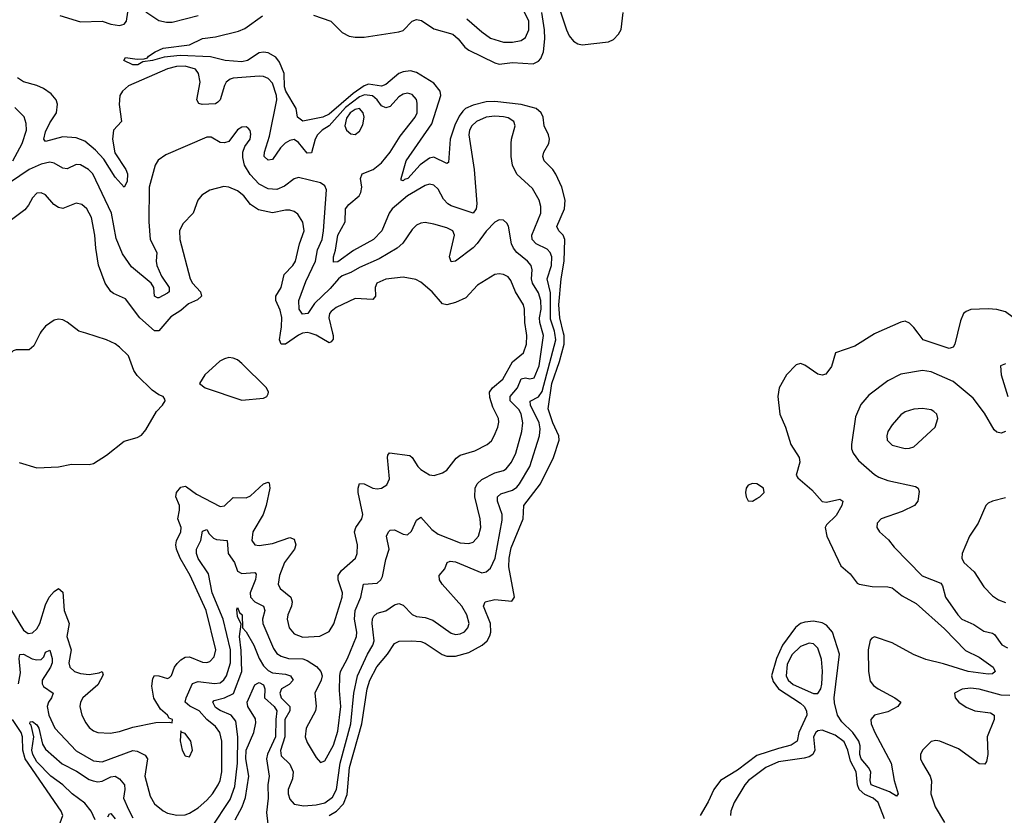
# Model space of a CAD drawing. Header units: inches. Extents: x 1694797 to 1849917, y 907313 to 1017959.
# Tile 816 of 834: x 1837232 to 1841745, y 997791 to 1001437. Entities that reach past the tile are written whole.
import ezdxf

# ---------------------------------------------------------------- set-up
doc = ezdxf.new("R2010")
doc.units = ezdxf.units.IN
doc.header["$MEASUREMENT"] = 0
for name, color, linetype in [('B8030', 7, 'Continuous'), ('B8040', 7, 'Continuous'), ('B8939', 7, 'Continuous'), ('B8949', 7, 'Continuous')]:
    doc.layers.add(name, color=color, linetype=linetype)

msp = doc.modelspace()

# ---------------------------------------------------------------- linework, layer by layer
at = {"layer": 'B8030', "color": 5}
for points, elevation in [([(1837416, 1001456), (1837510, 1001426.8), (1837610, 1001430.1), (1837650, 1001417), (1837690, 1001410.2), (1837710, 1001416.1), (1837721.2, 1001430), (1837728.2, 1001471.8)], 540), ([(1837810, 1001472.3), (1837870, 1001432.6), (1837905, 1001425), (1837930, 1001425.9), (1838050, 1001456.8)], 540), ([(1838578.4, 1001458.4), (1838658, 1001430), (1838710, 1001378.8), (1838741.8, 1001361.8), (1838770, 1001356.6), (1838810, 1001357.6), (1838970, 1001380.6), (1838990, 1001387.8), (1839029.9, 1001430.1), (1839050, 1001438.6), (1839072.8, 1001432.8), (1839130, 1001395.7), (1839217.2, 1001370), (1839241.3, 1001350), (1839271.7, 1001311.7), (1839290, 1001298), (1839410, 1001238.7), (1839430, 1001232.8), (1839490, 1001240.6), (1839584.9, 1001235.1), (1839610, 1001246.7), (1839620.3, 1001259.7), (1839633.1, 1001290), (1839638.2, 1001350), (1839637.4, 1001390), (1839624.4, 1001470)], 520), ([(1839280.5, 1001440.5), (1839350, 1001380.6), (1839390, 1001352.7), (1839450, 1001334.5), (1839490, 1001334), (1839530, 1001341.3), (1839550, 1001354.9), (1839565.8, 1001390), (1839565.6, 1001430), (1839535.8, 1001490)], 540), ([(1839699, 1001510), (1839737.8, 1001390), (1839750, 1001363.5), (1839770, 1001338.1), (1839790, 1001326.1), (1839810, 1001322), (1839930, 1001335.8), (1839953.2, 1001346.8), (1839976.8, 1001370), (1839987.8, 1001392.2), (1839998.4, 1001470)], 520), ([(1839724.2, 1000000), (1839706.8, 1000070), (1839703.4, 1000130), (1839713.6, 1000250), (1839726.7, 1000330), (1839729.9, 1000429.9), (1839723.2, 1000450), (1839702.2, 1000470), (1839693.7, 1000490), (1839729.5, 1000570), (1839732.6, 1000610), (1839717.1, 1000670), (1839689.5, 1000729.5), (1839675.2, 1000750), (1839635.4, 1000790), (1839629.3, 1000809.3), (1839633.6, 1000830), (1839657, 1000870), (1839660.6, 1000890), (1839655.4, 1000910), (1839636.3, 1000950), (1839630.5, 1000990), (1839622.4, 1001010), (1839599.3, 1001030), (1839530, 1001047.8), (1839410, 1001061.8), (1839370, 1001059.9), (1839310, 1001045.1), (1839275.5, 1001030), (1839262.2, 1001017.8), (1839245.4, 1000994.6), (1839225.9, 1000954.1), (1839205.2, 1000890), (1839197.5, 1000782.5), (1839190, 1000777.7), (1839130, 1000806.8), (1839110, 1000802.7), (1839067.8, 1000772.2), (1839010.8, 1000710), (1838995, 1000705), (1838990, 1000698.3), (1838980.9, 1000700.9), (1838979.7, 1000710), (1839002.8, 1000790), (1839120.5, 1000959.5), (1839161.4, 1001090), (1839158.9, 1001110), (1839130, 1001146.5), (1839050, 1001195.3), (1839022.7, 1001202.7), (1838990, 1001198.8), (1838970, 1001189.9), (1838910, 1001139.9), (1838890, 1001132.8), (1838830, 1001141.6), (1838810, 1001134.3), (1838760.7, 1001099.3), (1838650, 1001003.7), (1838620.7, 1000990), (1838530, 1000972.5), (1838504.5, 1000990), (1838498.8, 1001030), (1838451.1, 1001110), (1838445.9, 1001130), (1838444.1, 1001190), (1838423, 1001243), (1838405.9, 1001265.9), (1838370, 1001284.5), (1838350, 1001288.1), (1838330, 1001284.9), (1838276.3, 1001250), (1838250, 1001243.2), (1838173.2, 1001250), (1838106.8, 1001266.8), (1837966.7, 1001273.3), (1837894.2, 1001265.8), (1837841, 1001250), (1837795.8, 1001244.2), (1837773.4, 1001230), (1837750, 1001229.4), (1837709.6, 1001250), (1837716.4, 1001263.6), (1837770, 1001255.5), (1837803, 1001257), (1837818, 1001262), (1837822, 1001270), (1837853, 1001290), (1837890, 1001307.2), (1838010, 1001322.3), (1838069.4, 1001350.6), (1838130, 1001358.1), (1838234.9, 1001385.1), (1838263.4, 1001396.6), (1838345, 1001455)], 520), ([(1839684.6, 1000000), (1839683.3, 1000010), (1839664.6, 1000064.6), (1839665.3, 1000185.3), (1839648.9, 1000250), (1839669.2, 1000310), (1839670.3, 1000350), (1839662.5, 1000370), (1839650, 1000385), (1839598.5, 1000410), (1839580.7, 1000430), (1839579.7, 1000450), (1839620.5, 1000550), (1839621.1, 1000581.1), (1839612.4, 1000610), (1839582.9, 1000662.9), (1839510, 1000729.8), (1839491.2, 1000770), (1839484.8, 1000810), (1839484.8, 1000870), (1839486, 1000890), (1839502, 1000950), (1839497.3, 1000970), (1839470, 1000987.3), (1839450, 1000992.4), (1839410, 1000995.3), (1839370, 1000990.3), (1839325.8, 1000970), (1839304.8, 1000950), (1839293.5, 1000930), (1839289.6, 1000909.6), (1839315.4, 1000750), (1839327.2, 1000592.8), (1839323.5, 1000570), (1839310, 1000549.8), (1839210, 1000584.1), (1839193.8, 1000593.8), (1839174.8, 1000614.8), (1839150, 1000659.8), (1839130, 1000679.4), (1839110, 1000682.8), (1839090, 1000677.7), (1839009.5, 1000630), (1838939.3, 1000570), (1838924.8, 1000550), (1838890.9, 1000470), (1838852.9, 1000430), (1838761.2, 1000378.8), (1838690, 1000327.4), (1838670, 1000326.4), (1838669.9, 1000349.9), (1838679.7, 1000380.3), (1838689.6, 1000450), (1838723.8, 1000510), (1838724.9, 1000570), (1838739.8, 1000590), (1838788.1, 1000630), (1838795.5, 1000644.5), (1838800.2, 1000670), (1838794.4, 1000710), (1838800.8, 1000730), (1838852.4, 1000750), (1838890, 1000781.1), (1838929.1, 1000830), (1838976.3, 1000903.7), (1839044.7, 1000990), (1839053, 1001010), (1839053.8, 1001053.8), (1839050, 1001071.5), (1839030, 1001094.6), (1839010, 1001099.8), (1838990, 1001095.9), (1838970, 1001083.5), (1838930, 1001039.8), (1838910, 1001032.7), (1838890, 1001042.4), (1838869.5, 1001070), (1838848.7, 1001088.7), (1838812.6, 1001092.6), (1838790, 1001083.4), (1838725.5, 1001034.5), (1838650, 1000950.8), (1838617.5, 1000930), (1838597.1, 1000910), (1838586.7, 1000890), (1838570, 1000827.6), (1838550, 1000825.5), (1838510, 1000874.1), (1838490, 1000887.9), (1838470, 1000883.8), (1838449.3, 1000870.7), (1838427.9, 1000850), (1838390, 1000795.8), (1838370, 1000792.7), (1838351.8, 1000810), (1838354, 1000830), (1838377.2, 1000902.8), (1838410.8, 1001069.2), (1838408.4, 1001090), (1838390, 1001145.8), (1838370, 1001166.8), (1838350, 1001176.1), (1838330, 1001178.5), (1838210.7, 1001169.3), (1838195.9, 1001164.1), (1838178.2, 1001150), (1838170, 1001135.4), (1838150.9, 1001070), (1838140.4, 1001059.5), (1838128.6, 1001051.4), (1838068.7, 1001048.7), (1838053.1, 1001053.1), (1838044.4, 1001070), (1838058.9, 1001150), (1838051.8, 1001190), (1838037.2, 1001210), (1837990, 1001224.1), (1837950, 1001221.9), (1837910, 1001212.1), (1837730, 1001133.6), (1837702.3, 1001110), (1837691, 1001090), (1837688.1, 1001048.1), (1837697.8, 1000970), (1837662.2, 1000930), (1837657.2, 1000890), (1837667.3, 1000827.3), (1837719, 1000750), (1837726.5, 1000730), (1837724.8, 1000695.2), (1837710, 1000669.6), (1837670, 1000715.8), (1837617.2, 1000797.2), (1837578.7, 1000838.7), (1837530, 1000880.9), (1837490, 1000896), (1837430, 1000900.2), (1837350, 1000879.2), (1837342.9, 1000890), (1837350, 1000922.6), (1837370, 1000964.9), (1837400.7, 1001010), (1837404.7, 1001050), (1837398.6, 1001070), (1837376.5, 1001096.5), (1837341.1, 1001121.1), (1837310, 1001134.9), (1837250, 1001152), (1837221.5, 1001170)], 540), ([(1837199.9, 1000790), (1837242.9, 1000870), (1837263.2, 1000930), (1837261.5, 1000961.5), (1837251.7, 1000991.7), (1837210, 1001034.2)], 560), ([(1839629.4, 1000000), (1839615.4, 1000050), (1839614.3, 1000070), (1839621.6, 1000110), (1839620.5, 1000150), (1839610, 1000185.8), (1839582.7, 1000230), (1839577.7, 1000250), (1839581.3, 1000290), (1839576.7, 1000310), (1839559.1, 1000330), (1839510.5, 1000370), (1839494.7, 1000390), (1839485.8, 1000410), (1839471.5, 1000491.5), (1839465.2, 1000505.2), (1839450, 1000518.7), (1839430, 1000519.1), (1839410, 1000508.7), (1839370, 1000468.3), (1839329.1, 1000410.9), (1839310, 1000391.7), (1839230, 1000329.8), (1839210, 1000327.1), (1839202.1, 1000350), (1839225.3, 1000450), (1839216.9, 1000470), (1839190, 1000482.5), (1839130, 1000499.8), (1839090, 1000507.7), (1839070, 1000505.1), (1839050, 1000494.7), (1839030, 1000476), (1838987.7, 1000412.3), (1838962, 1000390), (1838879.1, 1000340.9), (1838790, 1000301.9), (1838750, 1000278.1), (1838710, 1000262.8), (1838692.7, 1000250), (1838655, 1000205), (1838582.9, 1000137.1), (1838552.6, 1000090), (1838527.7, 1000087.7), (1838512, 1000110), (1838511.5, 1000150), (1838542.8, 1000237.2), (1838588.3, 1000330), (1838597.1, 1000382.9), (1838617.4, 1000430), (1838624, 1000470), (1838637.5, 1000657.5), (1838630, 1000675.1), (1838610, 1000689.7), (1838510, 1000713.2), (1838490, 1000708.1), (1838445.3, 1000674.7), (1838410, 1000659.2), (1838370, 1000661.2), (1838330, 1000682.8), (1838287.7, 1000727.7), (1838262.5, 1000770), (1838254.7, 1000805.3), (1838254.9, 1000830), (1838263.9, 1000856.1), (1838287.7, 1000890), (1838291.9, 1000911.9), (1838288.6, 1000928.6), (1838279.3, 1000939.3), (1838270, 1000946.3), (1838250, 1000945.1), (1838230, 1000932.8), (1838190, 1000878.8), (1838170, 1000872.3), (1838150, 1000874.4), (1838110, 1000899.2), (1838090, 1000899.1), (1837901.9, 1000818.1), (1837867.2, 1000792.8), (1837852.4, 1000770), (1837824.8, 1000670), (1837823.1, 1000510), (1837829.1, 1000430), (1837861, 1000370), (1837857.7, 1000330), (1837860.8, 1000310), (1837881.9, 1000261.9), (1837916.6, 1000210), (1837916.9, 1000203.1), (1837916.3, 1000190), (1837910, 1000183.7), (1837870, 1000162.3), (1837862.9, 1000162.9), (1837849.9, 1000169.9), (1837846.1, 1000210), (1837834, 1000230), (1837744.5, 1000304.5), (1837703.7, 1000363.7), (1837673.7, 1000433.7), (1837652.6, 1000550), (1837567.4, 1000730), (1837546.6, 1000750), (1837510, 1000772.4), (1837490, 1000772.7), (1837450, 1000752.8), (1837430, 1000757), (1837390, 1000779.3), (1837370, 1000783.9), (1837330, 1000774.5), (1837275.9, 1000750), (1837190, 1000692.4)], 560), ([(1838427.8, 1000000), (1838432.5, 1000030), (1838433, 1000073), (1838425.9, 1000105.9), (1838406.5, 1000150), (1838406.4, 1000170), (1838429.9, 1000210), (1838443.4, 1000270), (1838483, 1000310), (1838496.6, 1000330), (1838514.8, 1000410), (1838535.3, 1000470), (1838529.3, 1000509.3), (1838506, 1000546), (1838490, 1000557.4), (1838470, 1000564), (1838450, 1000564.3), (1838390, 1000552.2), (1838325.8, 1000565.8), (1838290, 1000589.9), (1838258.4, 1000630), (1838230, 1000652.7), (1838190, 1000669.8), (1838167.5, 1000672.5), (1838103.7, 1000656.3), (1838066.4, 1000633.6), (1838048.9, 1000610), (1838027, 1000550), (1837978.8, 1000501.2), (1837964.2, 1000470), (1837965.7, 1000430), (1838012.9, 1000250), (1838024.4, 1000230), (1838060.1, 1000190), (1838065.2, 1000170), (1838046.1, 1000153.9), (1838005.1, 1000134.9), (1837970, 1000105), (1837924.5, 1000075.5), (1837870, 1000011.3), (1837850, 1000010.5), (1837783.2, 1000070), (1837717.2, 1000157.2), (1837661.5, 1000181.5), (1837650, 1000191.1), (1837623, 1000230), (1837592.8, 1000312.8), (1837580.1, 1000390), (1837576.9, 1000450), (1837560.2, 1000530), (1837539.8, 1000570), (1837516.9, 1000590), (1837490, 1000595.5), (1837430, 1000571.8), (1837410, 1000575.8), (1837388.3, 1000590), (1837350, 1000633.7), (1837330, 1000643.5), (1837310, 1000642), (1837290, 1000621.1), (1837272.9, 1000587), (1837255, 1000565), (1837182.7, 1000510)], 580), ([(1839554.4, 1000000), (1839546.7, 1000050), (1839546.2, 1000110), (1839541.5, 1000130), (1839504.7, 1000190), (1839482.5, 1000242.5), (1839470, 1000258.7), (1839450, 1000269.8), (1839430, 1000272.8), (1839410, 1000269.8), (1839330, 1000220.4), (1839277.1, 1000162.9), (1839230, 1000140.6), (1839190, 1000129.8), (1839170, 1000135.1), (1839121.7, 1000190), (1839070, 1000234.2), (1839046.9, 1000246.9), (1838990, 1000257.5), (1838910, 1000248.5), (1838868, 1000230), (1838861.4, 1000210), (1838862.7, 1000170), (1838850, 1000154), (1838770, 1000158.9), (1838682.2, 1000117.8), (1838659.5, 1000100.5), (1838651.6, 1000090), (1838649.1, 1000070), (1838665.9, 1000000)], 580), ([(1837534.6, 1000000), (1837503, 1000010), (1837450, 1000051.1), (1837430, 1000061.3), (1837410, 1000064.7), (1837390, 1000059.7), (1837350, 1000033.3), (1837330, 1000008), (1837325.9, 1000000)], 620), ([(1838562.9, 1000000), (1838550, 1000004), (1838530, 1000001.2), (1838527.7, 1000000)], 580)]:
    msp.add_lwpolyline(points, dxfattribs=dict(at, elevation=elevation))
at = {"layer": 'B8030', "color": 5, "elevation": 560}
msp.add_lwpolyline([(1838790, 1001030.3), (1838770, 1001025.3), (1838747.2, 1001010), (1838730, 1000985), (1838722.5, 1000950), (1838730, 1000930.3), (1838750, 1000913.6), (1838770, 1000911.3), (1838790, 1000926.3), (1838804.5, 1000955.5), (1838809.9, 1000990), (1838806.6, 1001010)], close=True, dxfattribs=at)
at = {"layer": 'B8040', "color": 5, "elevation": 520}
for points in [[(1841865.9, 1000000), (1841843.7, 1000030), (1841750, 1000097.9), (1841710, 1000109.5), (1841670, 1000112.1), (1841591.8, 1000108.2), (1841570, 1000100.4), (1841557, 1000090), (1841543.4, 1000056.6), (1841529.6, 1000000)], [(1841350.2, 1000000), (1841330, 1000026.6), (1841310, 1000046.6), (1841290, 1000054.7), (1841270, 1000051.3), (1841155.4, 1000000)]]:
    msp.add_lwpolyline(points, dxfattribs=at)
at = {"layer": 'B8939', "color": 5}
for points, elevation in [([(1837325.9, 1000000), (1837296.9, 999943.1), (1837275.6, 999924.4), (1837216.4, 999923.6), (1837201.2, 999918.8), (1837150, 999868.6), (1837130, 999873.5), (1837110, 999892.1), (1837050, 999978.3), (1837034.3, 999994.3), (1837022.6, 1000000)], 620), ([(1837190, 998737.2), (1837250, 998640.1), (1837270, 998624.8), (1837290, 998627.2), (1837310, 998645.7), (1837323.5, 998670), (1837350, 998755.6), (1837366.3, 998790), (1837390, 998816.6), (1837410, 998830.2), (1837430, 998813), (1837435.9, 998730), (1837458.5, 998670), (1837448, 998610), (1837467.5, 998550), (1837456.6, 998490), (1837461, 998470), (1837482.3, 998450), (1837510, 998440.6), (1837550, 998436.8), (1837596, 998444), (1837610.2, 998450.2), (1837614.7, 998434.7), (1837590.7, 998389.3), (1837520.7, 998330), (1837510.2, 998310), (1837507.6, 998290), (1837517.1, 998250), (1837534.4, 998214.4), (1837550, 998194), (1837570, 998177.8), (1837590, 998170.2), (1837647.1, 998167.1), (1837690, 998175.3), (1837750, 998195.1), (1837855.6, 998215.6), (1837918.5, 998218.5), (1837930, 998214), (1837931.8, 998230), (1837916.9, 998236.9), (1837909.6, 998250), (1837877.3, 998277.3), (1837847.1, 998327.1), (1837837, 998383), (1837841.6, 998418.4), (1837850, 998431), (1837870, 998430.1), (1837910, 998417.8), (1837918, 998422), (1837927.9, 998432.1), (1837941.6, 998470), (1837953.2, 998486.8), (1837970, 998504.1), (1837990, 998516.2), (1838010, 998517.5), (1838070, 998492.9), (1838090, 998490.9), (1838103.9, 998496.1), (1838123.4, 998516.6), (1838130.3, 998549.7), (1838085.8, 998730), (1838012.8, 998890), (1837967.4, 998970), (1837949.9, 999010), (1837947.5, 999030), (1837951.2, 999048.8), (1837969.9, 999090), (1837971.7, 999110), (1837956.8, 999150), (1837965, 999190), (1837963.6, 999210), (1837948, 999250), (1837950.6, 999270), (1837970, 999294), (1837990, 999299.8), (1837996.6, 999296.6), (1838042.8, 999262.8), (1838150, 999206), (1838170, 999209.2), (1838210, 999248.1), (1838270, 999246.5), (1838290, 999255.1), (1838350, 999310.2), (1838370, 999317.4), (1838374.5, 999314.5), (1838379, 999290), (1838361.6, 999210), (1838347.1, 999170), (1838301.1, 999090), (1838296.2, 999050), (1838310, 999030.3), (1838330, 999027.5), (1838390, 999037.1), (1838470, 999063.5), (1838490, 999056.9), (1838498.1, 999030), (1838491.3, 999010), (1838445.7, 998950), (1838423, 998890), (1838416.3, 998850), (1838425, 998830), (1838474.4, 998790), (1838481.1, 998770), (1838477.9, 998750), (1838460.1, 998710), (1838457.6, 998690), (1838467, 998650), (1838490, 998622.2), (1838530, 998608), (1838608.2, 998611.8), (1838650, 998634), (1838671.8, 998668.2), (1838709.3, 998790), (1838712, 998810), (1838690.8, 998870), (1838691.7, 998890), (1838706.5, 998913.5), (1838770.9, 998969.1), (1838779.1, 998990), (1838779.9, 999030), (1838766.8, 999090), (1838772.8, 999110), (1838800.3, 999150), (1838805.2, 999170), (1838783.9, 999270), (1838783.2, 999290), (1838789.1, 999310.9), (1838810, 999310.2), (1838850, 999290.2), (1838870, 999287), (1838890.6, 999289.4), (1838914.8, 999305.2), (1838926.8, 999333.2), (1838917.7, 999430), (1838918.9, 999441.1), (1838927.4, 999452.6), (1839019.3, 999439.3), (1839031.3, 999431.3), (1839056.2, 999390), (1839070, 999376.2), (1839110, 999351.4), (1839132, 999348), (1839170, 999360.3), (1839190, 999372.9), (1839232.8, 999427.2), (1839250, 999441.1), (1839318.3, 999461.7), (1839374.7, 999490), (1839393.5, 999506.5), (1839407.1, 999530), (1839424, 999570), (1839428, 999592), (1839426, 999610), (1839401, 999661), (1839386.1, 999706.1), (1839385.5, 999730), (1839399.3, 999750), (1839446.2, 999790), (1839490, 999868.9), (1839541, 999910), (1839554.8, 999950), (1839556, 999990), (1839554.4, 1000000)], 580), ([(1837225.8, 998394.2), (1837236, 998444), (1837229.9, 998510.1), (1837232.2, 998527.8), (1837250, 998528.8), (1837288.8, 998508.8), (1837310, 998503.3), (1837330, 998505.1), (1837342.4, 998517.6), (1837350, 998539.1), (1837370, 998548.5), (1837381.1, 998510), (1837380.7, 998490), (1837373.5, 998470), (1837335.3, 998410), (1837334.1, 998394.1), (1837341.6, 998381.6), (1837385, 998350), (1837378, 998330), (1837363.3, 998310), (1837357.8, 998290), (1837366.1, 998250), (1837392.8, 998190), (1837490, 998086.5), (1837570, 998040.4), (1837610, 998036.1), (1837750, 998087.3), (1837770, 998084.5), (1837807.3, 998067.3), (1837817.2, 998050), (1837805.1, 997970), (1837830, 997879.3), (1837850, 997843.2), (1837890, 997811.4), (1837910, 997800.2), (1837952, 997792), (1837990, 997793.5), (1838010, 997800.2), (1838050, 997826), (1838090, 997860.8), (1838116.2, 997890), (1838141.9, 997930), (1838151.2, 997950), (1838158.4, 997990), (1838158.5, 998130), (1838149.3, 998170), (1838130, 998198.4), (1838089.9, 998229.9), (1838054, 998270), (1838010.9, 998290.9), (1837990.5, 998310), (1837995, 998330), (1838024.5, 998395.5), (1838050, 998404.8), (1838124.9, 998395.1), (1838150, 998398.1), (1838168, 998412), (1838179.5, 998430), (1838198.4, 998490), (1838197.7, 998550), (1838164.5, 998690), (1838114.2, 998810), (1838096.9, 998896.9), (1838050, 998967.8), (1838041.6, 998990), (1838042.9, 999010), (1838061.4, 999050), (1838070, 999093), (1838090, 999100.3), (1838100.4, 999080.4), (1838120.6, 999060.6), (1838134.5, 999054.5), (1838182, 999050), (1838187.1, 998990), (1838216.8, 998950), (1838230.3, 998910), (1838250, 998898.6), (1838310, 998903.6), (1838316.3, 998896.3), (1838312.3, 998872.3), (1838288.3, 998810), (1838290.1, 998790), (1838309.4, 998770), (1838349.6, 998749.6), (1838355.7, 998730), (1838345.1, 998690), (1838345.8, 998670), (1838395.3, 998555.3), (1838410, 998533.2), (1838430, 998520.9), (1838464.4, 998510), (1838530, 998507.4), (1838550, 998501), (1838592.8, 998472.8), (1838611.7, 998450), (1838617.6, 998430), (1838613.7, 998410), (1838584.7, 998350), (1838591.4, 998291.4), (1838587.9, 998270), (1838544.6, 998190), (1838540.6, 998150), (1838550, 998124.9), (1838590, 998056.4), (1838610, 998033), (1838630, 998040.4), (1838670, 998112.3), (1838690, 998176.5), (1838703.3, 998290), (1838697.3, 998362.7), (1838698.9, 998430), (1838702.5, 998450), (1838734.3, 998510), (1838776, 998610), (1838777, 998630), (1838765.7, 998690), (1838769.9, 998730.1), (1838795.8, 998790), (1838807.2, 998850), (1838870, 998855.5), (1838886.8, 998870), (1838894.4, 998885.6), (1838910, 998963), (1838925.7, 999010), (1838912.8, 999070), (1838922.7, 999090), (1838930, 999098.3), (1838950, 999099.1), (1838990, 999079.2), (1839010, 999076.9), (1839027.3, 999092.7), (1839050, 999143.1), (1839070, 999157.6), (1839120.3, 999100.3), (1839150, 999079.1), (1839250, 999039.5), (1839290, 999036.6), (1839310, 999042.9), (1839335.2, 999070), (1839345.2, 999110), (1839343, 999150), (1839317.8, 999250), (1839319.9, 999290), (1839327.9, 999310), (1839350, 999329.5), (1839410, 999360.4), (1839450, 999370.9), (1839461.4, 999378.6), (1839485.6, 999410), (1839505.4, 999450), (1839533.8, 999550), (1839537.7, 999590), (1839530, 999630.6), (1839518.8, 999650), (1839480.4, 999690), (1839479.3, 999710), (1839513, 999750), (1839530, 999790.8), (1839550, 999795.5), (1839570, 999791.8), (1839590, 999795.5), (1839612.9, 999850), (1839632.2, 999990), (1839629.4, 1000000)], 560), ([(1837230, 999408), (1837310, 999383), (1837410, 999388.4), (1837470, 999399.5), (1837550, 999398.7), (1837570, 999403.7), (1837630, 999442), (1837710, 999505.7), (1837770, 999522), (1837790, 999532.4), (1837810, 999558), (1837858.4, 999641.6), (1837886.6, 999670), (1837899.3, 999690), (1837897.5, 999697.5), (1837889.2, 999710), (1837870, 999717.4), (1837838.7, 999738.7), (1837770, 999807.1), (1837755.6, 999830), (1837730, 999896.1), (1837690, 999936.2), (1837670, 999951.2), (1837630, 999969.9), (1837534.6, 1000000)], 620), ([(1838110, 997732.6), (1838196.4, 997863.6), (1838217.7, 997922.3), (1838229.9, 998029.9), (1838231.2, 998151.2), (1838222.4, 998222.4), (1838201.6, 998250), (1838150, 998271.1), (1838130, 998284.6), (1838117, 998310), (1838122.8, 998317.2), (1838170, 998328.6), (1838211.4, 998348.6), (1838250.4, 998449.6), (1838246.8, 998546.8), (1838239.2, 998610), (1838247.1, 998667.1), (1838230, 998702.7), (1838226.3, 998733.7), (1838230, 998744), (1838239.8, 998719.8), (1838252.1, 998710), (1838253.6, 998650), (1838270, 998631.5), (1838304.3, 998570), (1838329.7, 998510), (1838350, 998475.8), (1838370, 998454.2), (1838390, 998443.3), (1838450, 998437.2), (1838472.4, 998430), (1838484.6, 998410), (1838467.5, 998390), (1838431.8, 998370), (1838423.4, 998350), (1838430.6, 998330), (1838469.6, 998289.6), (1838470.7, 998270), (1838447.8, 998230), (1838446.5, 998150), (1838427.5, 998087.5), (1838430, 998063.9), (1838470, 998025.4), (1838484.8, 997990), (1838482.2, 997957.8), (1838462.7, 997910), (1838462.7, 997890), (1838470, 997864.9), (1838490, 997842), (1838533.9, 997833.9), (1838590, 997839.1), (1838630, 997848.1), (1838666, 997874), (1838684.5, 997910), (1838701.4, 998030), (1838749.9, 998209.9), (1838763.4, 998350), (1838780.3, 998430), (1838825.4, 998530), (1838850.8, 998570), (1838856.8, 998590), (1838847.4, 998670), (1838849.1, 998690.9), (1838855.7, 998704.3), (1838870, 998716.8), (1838910, 998728.2), (1838950, 998755.6), (1838970, 998762.2), (1838990, 998753.4), (1839031.1, 998711.1), (1839050, 998701.5), (1839090, 998696.8), (1839125, 998685), (1839210, 998625.5), (1839230, 998620.1), (1839250, 998621.9), (1839270, 998631.3), (1839286, 998650), (1839291.9, 998670), (1839280.7, 998710), (1839258.2, 998750), (1839168.2, 998850), (1839156.2, 998870), (1839154.7, 998890), (1839179.7, 998920.3), (1839190.8, 998949.2), (1839204.3, 998955.7), (1839230, 998952.8), (1839350, 998901.4), (1839370, 998907.5), (1839390, 998923.6), (1839410.3, 998969.7), (1839443.2, 999143.2), (1839442.8, 999170), (1839422.5, 999230), (1839422.5, 999250), (1839436.5, 999263.5), (1839490, 999280.9), (1839510, 999294.4), (1839522.8, 999310), (1839570.3, 999390), (1839614.5, 999530), (1839617.5, 999562.5), (1839613.1, 999590), (1839573.4, 999670), (1839571.7, 999688.3), (1839610, 999708.3), (1839626.6, 999733.4), (1839688.4, 999970), (1839684.6, 1000000)], 540), ([(1838527.7, 1000000), (1838510, 999990.8), (1838450, 999949.9), (1838430.7, 999950.7), (1838423.1, 999970), (1838427.8, 1000000)], 580), ([(1838665.9, 1000000), (1838668.3, 999990), (1838667.8, 999972.2), (1838659.2, 999960.8), (1838650, 999956.2), (1838591.3, 999991.3), (1838562.9, 1000000)], 580), ([(1838650.5, 997789.5), (1838684.1, 997810), (1838716, 997844), (1838733.2, 997886.8), (1838743.9, 998010), (1838799.6, 998210), (1838824.9, 998370), (1838836.5, 998410), (1838868.1, 998471.9), (1838918, 998530), (1838950, 998577.8), (1838971.6, 998588.4), (1839029.3, 998590.7), (1839070, 998587.1), (1839090, 998580.1), (1839168.5, 998528.5), (1839190, 998519.9), (1839230, 998519.9), (1839290, 998537.7), (1839351.3, 998570), (1839374.3, 998590), (1839387.3, 998612.7), (1839391.9, 998630), (1839389.9, 998670), (1839357.1, 998750), (1839364.7, 998770), (1839410, 998779.8), (1839487.3, 998772.7), (1839499.8, 998790), (1839474.4, 998930), (1839475.3, 998970), (1839483.9, 999016.1), (1839539.6, 999150), (1839541.9, 999210), (1839618.2, 999310), (1839678.5, 999430), (1839705.1, 999510), (1839703.3, 999530), (1839674.8, 999590), (1839653.5, 999653.5), (1839671.2, 999770), (1839706.3, 999870), (1839727.2, 999950), (1839726.7, 999990), (1839724.2, 1000000)], 520), ([(1838218.9, 997770), (1838251.1, 997830), (1838267, 997873), (1838282.2, 997970), (1838267.7, 998050), (1838269.6, 998090), (1838304.6, 998170), (1838314.1, 998214.1), (1838312.6, 998232.6), (1838277.8, 998290), (1838274, 998310), (1838310, 998388.9), (1838323.2, 998396.8), (1838330, 998399), (1838350, 998388.9), (1838355.6, 998370), (1838353.9, 998330), (1838398, 998290), (1838410, 998270), (1838405.1, 998230), (1838404.5, 998150), (1838368.2, 998071.8), (1838362.3, 998050), (1838374.5, 997970), (1838369.2, 997930), (1838371.3, 997870), (1838363.3, 997803.3), (1838368.8, 997750)], 520), ([(1837223.9, 997430), (1837250, 997450.2), (1837290, 997462.6), (1837350, 997464.9), (1837370, 997470.5), (1837382.5, 997497.5), (1837392.9, 997547), (1837400.2, 997710), (1837429.7, 997790), (1837422.6, 997810), (1837257.4, 998050), (1837246.5, 998090), (1837244.4, 998150), (1837239.3, 998170), (1837199.6, 998230)], 560), ([(1837578.4, 997770), (1837559, 997810), (1837530, 997847.2), (1837472.4, 997890), (1837429.9, 997930), (1837373.9, 997970), (1837310, 998036.3), (1837291.8, 998070), (1837287.6, 998090), (1837297.1, 998150), (1837284.3, 998204.3), (1837278, 998210), (1837280.3, 998219.7), (1837290, 998220.7), (1837310, 998205.4), (1837319.1, 998190), (1837336.6, 998116.6), (1837350, 998093.4), (1837426.6, 998026.6), (1837492.7, 997992.7), (1837550, 997955.6), (1837568.8, 997948.8), (1837590, 997945), (1837610, 997947.7), (1837650, 997967), (1837670, 997970.1), (1837690, 997957.5), (1837711.8, 997930), (1837713.4, 997910), (1837707.5, 997870), (1837730, 997817.2), (1837750, 997779.8)], 540), ([(1837635.4, 997784.6), (1837642.7, 997797.3), (1837650, 997799.1), (1837670, 997774.4)], 520)]:
    msp.add_lwpolyline(points, dxfattribs=dict(at, elevation=elevation))
for points, elevation in [([(1838190, 999888.2), (1838170, 999883.5), (1838148.4, 999871.6), (1838080.5, 999810), (1838056, 999770), (1838082, 999750), (1838250, 999693.7), (1838350, 999703.1), (1838365.2, 999710), (1838370, 999722), (1838371.6, 999730), (1838362.9, 999750), (1838250, 999862), (1838230, 999877.7), (1838210, 999885.7)], 620), ([(1837970, 998178), (1837967.2, 998132.8), (1837977.1, 998090), (1837990, 998062.8), (1838010, 998058.8), (1838023.6, 998090), (1838016.9, 998130), (1837990, 998166), (1837972.5, 998172.5)], 580)]:
    msp.add_lwpolyline(points, close=True, dxfattribs=dict(at, elevation=elevation))
at = {"layer": 'B8949', "color": 5}
for points, elevation in [([(1841155.4, 1000000), (1841150, 999997.6), (1841059.8, 999940.2), (1840970.8, 999910), (1840952.2, 999847.8), (1840926.8, 999813.2), (1840910, 999808.2), (1840890, 999813.1), (1840830, 999853.8), (1840810, 999861), (1840790, 999855.8), (1840745.8, 999810), (1840712.1, 999750), (1840706.2, 999710), (1840716.3, 999630), (1840741.5, 999570), (1840765.8, 999490), (1840804.7, 999430), (1840808.1, 999410), (1840790.2, 999350), (1840797.7, 999337.7), (1840862.1, 999282), (1840910, 999229.2), (1840930, 999226.6), (1840990, 999239.4), (1841004.4, 999230), (1840999.2, 999210), (1840974.4, 999165.6), (1840930, 999121.8), (1840923.6, 999110), (1840930.4, 999070), (1840994.9, 998934.9), (1841038.1, 998898.1), (1841070, 998855), (1841079.5, 998850), (1841139.3, 998839.3), (1841210, 998838.5), (1841230, 998833.9), (1841276, 998796), (1841340.9, 998760.9), (1841470, 998645.4), (1841566.4, 998546.4), (1841630, 998515.1), (1841693.1, 998470), (1841702.7, 998450), (1841690, 998439.6), (1841670, 998438), (1841579.1, 998450), (1841465.7, 998485.7), (1841384.5, 998504.5), (1841328.5, 998528.5), (1841230, 998581.9), (1841150, 998609.1), (1841136.9, 998603.1), (1841130, 998594.3), (1841121.1, 998550), (1841122.8, 998450), (1841130, 998405.3), (1841145.4, 998385.4), (1841166.9, 998370), (1841243, 998330), (1841270.6, 998310), (1841256.3, 998290), (1841210, 998265.8), (1841149.4, 998250.6), (1841132.9, 998230), (1841135, 998210), (1841151.5, 998170), (1841226.6, 998030), (1841240.1, 997950), (1841257.5, 997890), (1841250, 997878.3), (1841218, 997898), (1841134.9, 997930), (1841129.4, 997950), (1841133.2, 997990), (1841122.8, 998010), (1841088.2, 998050), (1841083.1, 998070), (1841083.4, 998110), (1841077.7, 998130), (1841050.8, 998170.8), (1841000.1, 998220.1), (1840980.6, 998250), (1840966.4, 998306.4), (1840965.2, 998330), (1840989.3, 998530), (1840957, 998630), (1840930, 998661.8), (1840910, 998673.7), (1840870, 998680.5), (1840830, 998676.8), (1840810, 998670.3), (1840788.2, 998651.8), (1840727.4, 998570), (1840700.2, 998510), (1840676.9, 998430), (1840684.6, 998404.6), (1840710, 998371), (1840810, 998305.2), (1840826.6, 998290), (1840837.8, 998270), (1840839.1, 998250), (1840803.2, 998170), (1840794.7, 998130), (1840768, 998112), (1840710, 998097.8), (1840610, 998064.4), (1840522.1, 997997.9), (1840444.5, 997950), (1840413.4, 997910), (1840387.3, 997852.7), (1840351.1, 997790)], 520), ([(1841529.6, 1000000), (1841517.4, 999950), (1841510, 999937), (1841491.3, 999930), (1841373, 999970), (1841350.2, 1000000)], 520), ([(1841750, 999859.7), (1841727, 999850), (1841730.3, 999810), (1841760.3, 999710)], 540), ([(1841750, 999549.5), (1841730, 999542), (1841710, 999546.6), (1841698, 999558), (1841654.3, 999634.3), (1841602, 999702), (1841510, 999779.5), (1841410, 999823), (1841370, 999829.9), (1841270, 999812.5), (1841210, 999782.3), (1841123.3, 999716.7), (1841086.9, 999673.1), (1841063, 999617), (1841043.9, 999490), (1841044.4, 999470), (1841051.2, 999450), (1841076.8, 999416.8), (1841150, 999353.2), (1841170, 999341), (1841210, 999324.8), (1841338.2, 999298.2), (1841350.4, 999290), (1841354.4, 999274.4), (1841348.9, 999230), (1841333.7, 999210), (1841276.3, 999183.7), (1841180.5, 999150), (1841161.6, 999130), (1841160.5, 999110), (1841173, 999090), (1841213.9, 999053.9), (1841239.5, 999019.5), (1841368.8, 998888.8), (1841454.2, 998854.2), (1841462, 998842), (1841475, 998790), (1841531.3, 998710), (1841550, 998690.2), (1841605.4, 998665.4), (1841650, 998635), (1841690, 998626.2), (1841700, 998620), (1841732.5, 998572.5), (1841758.9, 998558.9)], 540), ([(1841750, 999246.3), (1841690, 999231.3), (1841670, 999222), (1841660.4, 999210), (1841625.3, 999130), (1841585.3, 999070), (1841551.5, 998990), (1841550.3, 998970), (1841559.6, 998950), (1841606.6, 998906.6), (1841650, 998837.4), (1841690, 998796.5), (1841718.1, 998778.1), (1841750, 998766.8)], 560), ([(1841770, 998339.9), (1841730, 998341), (1841630, 998369.8), (1841590, 998374.3), (1841550.9, 998369.1), (1841515.8, 998350), (1841519.6, 998330), (1841536.9, 998310), (1841570, 998286.6), (1841610, 998270.2), (1841681.2, 998261.2), (1841698.4, 998250), (1841698, 998230), (1841666, 998150), (1841668.8, 998070), (1841662.8, 998037.2), (1841654.7, 998025.3), (1841630, 998026.6), (1841534.9, 998094.9), (1841449, 998131), (1841430, 998133.5), (1841410, 998129.7), (1841370.3, 998090), (1841360.3, 998070), (1841360.3, 998050), (1841368.9, 998030), (1841405.3, 997970), (1841410.4, 997949.6), (1841408.1, 997890), (1841427.4, 997830), (1841470, 997757.5)], 540), ([(1841195.3, 997775.3), (1841166.9, 997850), (1841143.2, 997870), (1841105.9, 997885.9), (1841079.9, 997910), (1841072.1, 997930), (1841065.8, 997990), (1841039.3, 998039.3), (1841027.1, 998090), (1841010, 998128.1), (1840970, 998158.8), (1840910, 998181.7), (1840890, 998177.8), (1840880.2, 998170), (1840870.2, 998150), (1840876.4, 998090), (1840867.3, 998070), (1840850, 998059), (1840827.4, 998052.6), (1840710, 998036.7), (1840651.1, 998010), (1840572.8, 997950), (1840554.8, 997930), (1840506.7, 997850), (1840491.2, 997810), (1840490.2, 997790)], 540)]:
    msp.add_lwpolyline(points, dxfattribs=dict(at, elevation=elevation))
for points, elevation in [([(1841370, 999655.1), (1841330, 999651.9), (1841290, 999639.2), (1841270, 999626.3), (1841230, 999580.5), (1841210.3, 999550), (1841206, 999530), (1841207.9, 999510), (1841230, 999487.9), (1841290, 999472.6), (1841310, 999472.8), (1841330, 999480.3), (1841427.2, 999570), (1841439.7, 999610), (1841435.4, 999630), (1841422.2, 999642.2), (1841408.7, 999648.7)], 560), ([(1840590, 999312), (1840570, 999303.6), (1840561.5, 999290), (1840559.1, 999270), (1840561.3, 999250), (1840570, 999232.7), (1840590, 999230.3), (1840610, 999242.2), (1840624.2, 999250), (1840643.6, 999270), (1840640.7, 999290), (1840610, 999309.6)], 520), ([(1840850, 998579.4), (1840810, 998564), (1840770, 998525.8), (1840750, 998481.6), (1840744.8, 998430), (1840753.7, 998410), (1840777.1, 998390), (1840870, 998348.9), (1840890, 998349.3), (1840903.4, 998370), (1840908.8, 998391.2), (1840910.8, 998450.8), (1840906.3, 998506.3), (1840890, 998556.9), (1840870, 998576.8)], 540)]:
    msp.add_lwpolyline(points, close=True, dxfattribs=dict(at, elevation=elevation))

doc.saveas('drawing.dxf')
